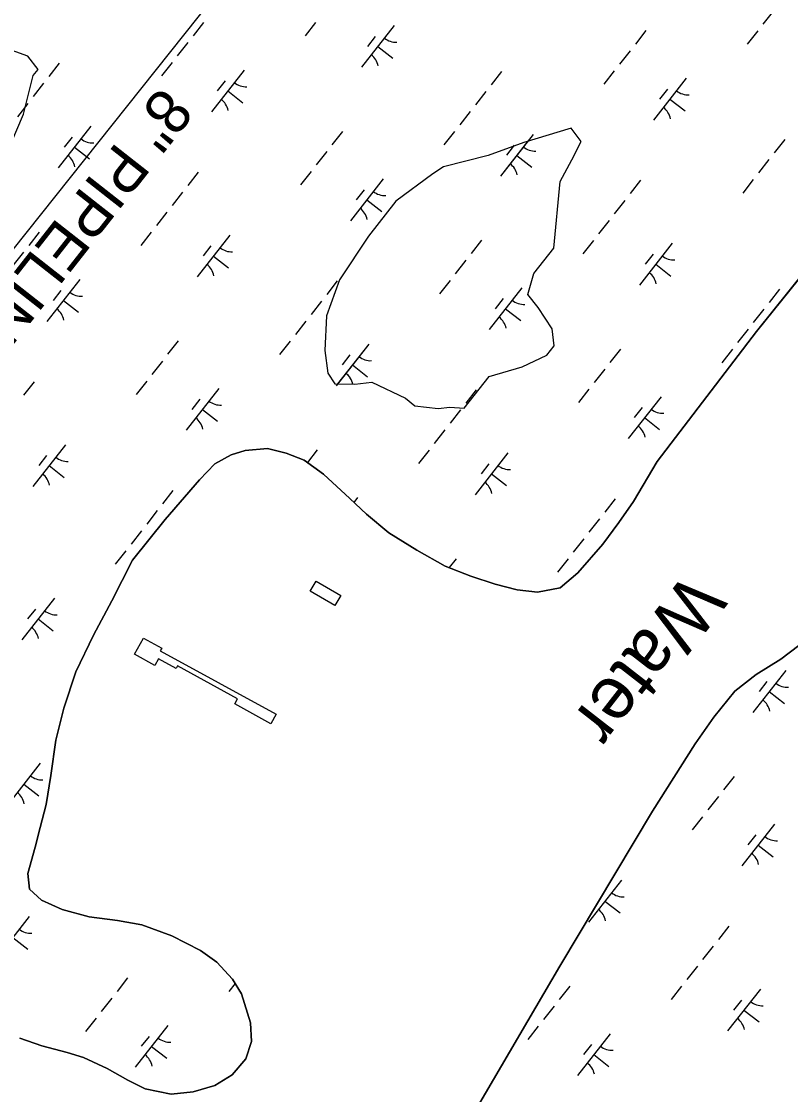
# Model space of a CAD drawing. Extents: x 3896831 to 3918110, y 171006 to 193349.
# Drawn here: x 3913188 to 3913913, y 183623 to 184635 of the extents above; entities that cross this region are included whole.
import ezdxf

# ---------------------------------------------------------------- set-up
doc = ezdxf.new("R2010")
doc.units = 0
for name, color, linetype in [('V-CHAN-DOCK', 7, 'Continuous'), ('V-RIVR-IDEN', 7, 'Continuous'), ('V-TOPO-SHOR', 7, 'Continuous'), ('V-UTIL-IDEN', 7, 'Continuous'), ('V-UTIL-LINE', 7, 'Continuous'), ('V-WETL-SWMP', 7, 'Continuous')]:
    doc.layers.add(name, color=color, linetype=linetype)

msp = doc.modelspace()

# ---------------------------------------------------------------- linework, layer by layer
at = {"layer": 'V-CHAN-DOCK'}
for points in [[(3913466, 184107.2), (3913489.2, 184093.7), (3913483.7, 184084.3), (3913460.5, 184097.8)], [(3913319.3, 184041.6), (3913428.4, 183981.8), (3913423.5, 183972.9), (3913389.4, 183991.6), (3913391.9, 183996.2), (3913335.4, 184027.3), (3913334.1, 184025), (3913317.5, 184034.1), (3913314.1, 184027.8), (3913294.9, 184038.3), (3913303.3, 184053.6), (3913320.7, 184044.1)]]:
    msp.add_lwpolyline(points, close=True, dxfattribs=at)
at = {"layer": 'V-TOPO-SHOR'}
for points in [[(3913787.5, 184219.9), (3913880.9, 184342.4), (3913974.4, 184459), (3914047, 184540.6), (3914063, 184549.5), (3914076.9, 184556.2), (3914088.2, 184563.6), (3914099.8, 184572.9), (3914115.4, 184590.6), (3914125.9, 184609), (3914140.3, 184637), (3914158, 184662.8), (3914240.2, 184772.3), (3914419.7, 184980.1), (3914529.9, 185112.3), (3914673.4, 185291.6), (3914808.3, 185449.5), (3914859.3, 185505.8)], [(3913173.5, 184507.3), (3913190.3, 184547.3), (3913199.4, 184583.6), (3913204.1, 184589.5), (3913194.5, 184601.9), (3913171.8, 184610)], [(3913301.9, 183783.4), (3913278.8, 183787.6), (3913252.4, 183791), (3913226.7, 183797.8), (3913207.2, 183806.7), (3913196.1, 183816.9), (3913194.5, 183831.9), (3913201.3, 183856.5), (3913206.2, 183875.2), (3913211.9, 183896.9), (3913216.1, 183924), (3913220.9, 183957.4), (3913228.3, 183987.5), (3913239.8, 184021.7), (3913256.3, 184056.3), (3913273.6, 184088.7), (3913293.1, 184126.9), (3913323.8, 184165.3), (3913356.1, 184202.6), (3913370.6, 184217.7), (3913386, 184226.3), (3913399.1, 184230.4), (3913420.3, 184232.1), (3913438, 184227.9), (3913454.9, 184221.4), (3913472.9, 184208), (3913497.7, 184185.1), (3913513.6, 184170.3), (3913534.6, 184152.9), (3913560.8, 184136.6), (3913587.6, 184121.5), (3913611.9, 184111.8), (3913634.7, 184104.3), (3913655.6, 184099), (3913674.7, 184097), (3913695.9, 184100.8), (3913712.6, 184115.2), (3913736.2, 184142.2), (3913751.4, 184162.5), (3913765.1, 184182.4), (3913787.5, 184219.9)], [(3913618.1, 183611.8), (3913695.7, 183744.4), (3913783.1, 183890.6), (3913823.2, 183953.9), (3913840.9, 183979), (3913860.5, 184003.7), (3913880.5, 184019.3), (3913903.8, 184033.8), (3913920.9, 184046.7)], [(3913186.8, 183676.5), (3913207.7, 183669.4), (3913231.6, 183663), (3913247, 183658.4), (3913269.1, 183647.9), (3913288.6, 183637.1), (3913305.1, 183628.8), (3913329.4, 183623.9), (3913350.2, 183625.9), (3913370.7, 183632), (3913387.1, 183642), (3913399.8, 183657.1), (3913405.1, 183673.3), (3913404.2, 183690.9), (3913395.9, 183718.3), (3913387.4, 183732.1), (3913372.6, 183748.1), (3913357.1, 183759.3), (3913330.2, 183773), (3913301.9, 183783.4)]]:
    msp.add_lwpolyline(points, dxfattribs=at)
msp.add_lwpolyline([(3913605.5, 184270.1), (3913629, 184300), (3913660.3, 184309.2), (3913683.4, 184320.1), (3913690.4, 184329.1), (3913688.5, 184345.1), (3913675.2, 184365.1), (3913665.6, 184377.5), (3913671.3, 184397.1), (3913690.1, 184421.1), (3913696, 184484), (3913707.1, 184504.3), (3913715.8, 184521.6), (3913706.2, 184534), (3913661.8, 184520.5), (3913628.1, 184508.3), (3913586, 184497.8), (3913576, 184491.2), (3913541.3, 184465.3), (3913515.5, 184432.4), (3913488, 184391.2), (3913475.9, 184357.2), (3913474.4, 184324.6), (3913477, 184303.2), (3913483.6, 184293.2), (3913502.6, 184292.8), (3913518.6, 184294.7), (3913550.2, 184279.6), (3913559.2, 184272.6), (3913581.2, 184269.8), (3913591.9, 184271.1), (3913591.9, 184271.1)], close=True, dxfattribs=at)
at = {"layer": 'V-UTIL-LINE'}
msp.add_lwpolyline([(3905549.4, 173652.6), (3906763.3, 174938.4), (3906949.5, 175133), (3906970.6, 175166.8), (3907325.9, 175860.5), (3907748.9, 176681), (3908142.2, 177273.2), (3908679.4, 178098), (3908869.7, 178381.4), (3908937.4, 178537.8), (3909170, 179117.3), (3909533.8, 179633.3), (3910092.1, 180424.3), (3910333.2, 180766.9), (3910760.4, 181291.4), (3910921.1, 181524), (3911225.6, 181951.2), (3911822, 182788.6), (3911961.6, 182987.4), (3912147.7, 183114.3), (3912722.9, 183841.8), (3913090.9, 184307.1), (3913848, 185258.8), (3914364, 185910.1)], dxfattribs=at)
at = {"layer": 'V-WETL-SWMP'}
for p, q in [((3913896.9, 184644.7), (3913887, 184632.2)), ((3913360, 184633.7), (3913350.1, 184621.1)), ((3913465.5, 184633.6), (3913455.6, 184621)), ((3913539.6, 184630.8), (3913508.7, 184591.5)), ((3913776.6, 184626), (3913766.8, 184613.4)), ((3913882.1, 184625.9), (3913872.2, 184613.3)), ((3913521.8, 184620.6), (3913514.4, 184611.2)), ((3913345.2, 184614.8), (3913335.3, 184602.2)), ((3913524.2, 184611.1), (3913538.3, 184600)), ((3913761.8, 184607.1), (3913752, 184594.5)), ((3913330.4, 184595.9), (3913320.5, 184583.3)), ((3913224.1, 184595.3), (3913214.3, 184582.7)), ((3913398.2, 184588.9), (3913367.4, 184549.5)), ((3913640.8, 184587.6), (3913630.9, 184575)), ((3913747, 184588.2), (3913737.2, 184575.6)), ((3913209.3, 184576.4), (3913199.5, 184563.8)), ((3913380.4, 184578.7), (3913373, 184569.2)), ((3913814.8, 184581.2), (3913784, 184541.8)), ((3913382.8, 184569.2), (3913396.9, 184558.1)), ((3913626, 184568.7), (3913616.1, 184556.1)), ((3913797, 184571), (3913789.6, 184561.5)), ((3913194.5, 184557.5), (3913184.7, 184544.9)), ((3913799.4, 184561.5), (3913813.6, 184550.4)), ((3913611.2, 184549.8), (3913601.3, 184537.2)), ((3913253.9, 184535.9), (3913223, 184496.6)), ((3913236.1, 184525.7), (3913228.7, 184516.3)), ((3913490.9, 184531.1), (3913481, 184518.5)), ((3913596.4, 184530.9), (3913586.5, 184518.4)), ((3913670.5, 184528.2), (3913639.7, 184488.9)), ((3913238.4, 184516.2), (3913252.6, 184505.1)), ((3913665.3, 184521.6), (3913639.7, 184488.9)), ((3913652.7, 184518), (3913645.3, 184508.6)), ((3913651.8, 184516.9), (3913645.3, 184508.6)), ((3913907.6, 184523.4), (3913897.7, 184510.8)), ((3913476.1, 184512.2), (3913466.2, 184499.6)), ((3913655.1, 184508.5), (3913669.3, 184497.4)), ((3913655.1, 184508.5), (3913669.3, 184497.4)), ((3913892.7, 184504.5), (3913882.9, 184491.9)), ((3913355.1, 184492.7), (3913345.2, 184480.1)), ((3913461.3, 184493.3), (3913451.4, 184480.7)), ((3913529.1, 184486.3), (3913498.3, 184446.9)), ((3913771.7, 184485), (3913761.8, 184472.4)), ((3913877.9, 184485.6), (3913868.1, 184473)), ((3913511.3, 184476.1), (3913503.9, 184466.6)), ((3913340.3, 184473.8), (3913330.4, 184461.2)), ((3913513.7, 184466.6), (3913527.9, 184455.5)), ((3913756.9, 184466.1), (3913747, 184453.5)), ((3913325.5, 184454.9), (3913315.6, 184442.3)), ((3913974.4, 184459), (3913880.9, 184342.4)), ((3913742.1, 184447.2), (3913732.2, 184434.6)), ((3913205.2, 184436.2), (3913195.3, 184423.6)), ((3913310.6, 184436), (3913300.8, 184423.4)), ((3913384.8, 184433.3), (3913353.9, 184394)), ((3913621.8, 184428.5), (3913612, 184415.9)), ((3913621.8, 184428.5), (3913612, 184415.9)), ((3913727.3, 184428.3), (3913717.4, 184415.7)), ((3913801.4, 184425.6), (3913770.6, 184386.3)), ((3913190.4, 184417.3), (3913180.5, 184404.7)), ((3913367, 184423.1), (3913359.6, 184413.7)), ((3913369.4, 184413.6), (3913383.5, 184402.5)), ((3913783.6, 184415.4), (3913776.2, 184406)), ((3913607, 184409.6), (3913597.2, 184397)), ((3913607, 184409.6), (3913597.2, 184397)), ((3913786, 184405.9), (3913800.2, 184394.8)), ((3913243.4, 184391.4), (3913212.5, 184352)), ((3913486, 184390.1), (3913476.1, 184377.5)), ((3913592.2, 184390.7), (3913582.3, 184378.1)), ((3913592.2, 184390.7), (3913582.3, 184378.1)), ((3913660, 184383.7), (3913629.2, 184344.3)), ((3913660, 184383.7), (3913629.2, 184344.3)), ((3913225.6, 184381.2), (3913218.2, 184371.7)), ((3913642.2, 184373.5), (3913634.8, 184364)), ((3913642.2, 184373.5), (3913634.8, 184364)), ((3913902.6, 184382.4), (3913892.8, 184369.8)), ((3913228, 184371.7), (3913242.1, 184360.6)), ((3913471.2, 184371.2), (3913461.3, 184358.6)), ((3913644.6, 184364), (3913658.8, 184352.9)), ((3913644.6, 184364), (3913658.8, 184352.9)), ((3913887.8, 184363.5), (3913877.9, 184350.9)), ((3913456.4, 184352.3), (3913446.5, 184339.7)), ((3913873, 184344.6), (3913863.1, 184332)), ((3913336.1, 184333.6), (3913326.2, 184321)), ((3913441.6, 184333.4), (3913431.7, 184320.8)), ((3913880.9, 184342.4), (3913787.5, 184219.9)), ((3913515.7, 184330.7), (3913484.9, 184291.3)), ((3913515.7, 184330.7), (3913486.3, 184293.1)), ((3913752.7, 184325.9), (3913742.9, 184313.3)), ((3913858.2, 184325.7), (3913848.3, 184313.1)), ((3913321.3, 184314.7), (3913311.4, 184302.1)), ((3913497.9, 184320.5), (3913490.5, 184311.1)), ((3913497.9, 184320.5), (3913490.5, 184311.1)), ((3913500.3, 184311), (3913514.4, 184299.9)), ((3913500.3, 184311), (3913514.4, 184299.9)), ((3913737.9, 184307), (3913728.1, 184294.4)), ((3913200.3, 184295.2), (3913190.4, 184282.6)), ((3913306.5, 184295.8), (3913296.6, 184283.2)), ((3913374.3, 184288.7), (3913343.5, 184249.4)), ((3913616.9, 184287.5), (3913607, 184274.9)), ((3913616.9, 184287.5), (3913607, 184274.9)), ((3913723.1, 184288.1), (3913713.3, 184275.5)), ((3913356.5, 184278.6), (3913349.1, 184269.1)), ((3913791, 184281), (3913760.1, 184241.7)), ((3913358.9, 184269.1), (3913373.1, 184258)), ((3913602.1, 184268.6), (3913592.2, 184256)), ((3913773.2, 184270.9), (3913765.8, 184261.4)), ((3913775.5, 184261.4), (3913789.7, 184250.3)), ((3913587.3, 184249.7), (3913577.4, 184237.1)), ((3913230, 184235.8), (3913199.1, 184196.4)), ((3913420.3, 184232.1), (3913399.1, 184230.4)), ((3913438, 184227.9), (3913420.3, 184232.1)), ((3913212.2, 184225.6), (3913204.8, 184216.1)), ((3913386, 184226.3), (3913370.6, 184217.7)), ((3913399.1, 184230.4), (3913386, 184226.3)), ((3913454.9, 184221.4), (3913438, 184227.9)), ((3913472.9, 184208), (3913454.9, 184221.4)), ((3913467, 184231), (3913457.8, 184219.2)), ((3913572.5, 184230.8), (3913562.6, 184218.2)), ((3913646.6, 184228.1), (3913615.8, 184188.7)), ((3913214.6, 184216.1), (3913228.7, 184205)), ((3913370.6, 184217.7), (3913356.1, 184202.6)), ((3913628.8, 184217.9), (3913621.4, 184208.4)), ((3913787.5, 184219.9), (3913765.1, 184182.4)), ((3913356.1, 184202.6), (3913323.9, 184165.3)), ((3913497.7, 184185.1), (3913472.9, 184208)), ((3913631.2, 184208.4), (3913645.4, 184197.3)), ((3913331.2, 184192.6), (3913321.3, 184180)), ((3913513.6, 184170.3), (3913497.7, 184185.1)), ((3913505.2, 184186.1), (3913501.6, 184181.5)), ((3913747.8, 184184.9), (3913737.9, 184172.3)), ((3913765.1, 184182.4), (3913751.4, 184162.5)), ((3913316.4, 184173.7), (3913306.5, 184161.1)), ((3913323.9, 184165.3), (3913293.1, 184126.9)), ((3913534.6, 184152.9), (3913513.6, 184170.3)), ((3913733, 184166), (3913723.1, 184153.4)), ((3913751.4, 184162.5), (3913736.2, 184142.2)), ((3913301.6, 184154.8), (3913291.7, 184142.2)), ((3913560.8, 184136.6), (3913534.6, 184152.9)), ((3913718.2, 184147.1), (3913708.3, 184134.5)), ((3913736.2, 184142.2), (3913712.6, 184115.2)), ((3913286.8, 184135.9), (3913276.9, 184123.3)), ((3913587.6, 184121.5), (3913560.8, 184136.6)), ((3913293.1, 184126.9), (3913273.6, 184088.7)), ((3913611.9, 184111.8), (3913587.6, 184121.5)), ((3913597.9, 184128.3), (3913591.4, 184120)), ((3913703.4, 184128.2), (3913693.5, 184115.6)), ((3913634.7, 184104.3), (3913611.9, 184111.8)), ((3913712.6, 184115.2), (3913695.9, 184100.8)), ((3913655.6, 184099), (3913634.7, 184104.3)), ((3913695.9, 184100.8), (3913674.7, 184097)), ((3913219.5, 184091.2), (3913188.7, 184051.9)), ((3913674.7, 184097), (3913655.6, 184099)), ((3913201.7, 184081), (3913194.3, 184071.6)), ((3913273.6, 184088.7), (3913256.3, 184056.3)), ((3913204.1, 184071.6), (3913218.2, 184060.4)), ((3913256.3, 184056.3), (3913239.8, 184021.7)), ((3913920.9, 184046.7), (3913903.8, 184033.8)), ((3913903.8, 184033.8), (3913880.5, 184019.3)), ((3913239.8, 184021.7), (3913228.3, 183987.5)), ((3913880.5, 184019.3), (3913860.5, 184003.7)), ((3913908.5, 184022.9), (3913877.6, 183983.5)), ((3913890.7, 184012.7), (3913883.3, 184003.2)), ((3913860.5, 184003.7), (3913840.9, 183979)), ((3913893, 184003.2), (3913907.2, 183992.1)), ((3913228.3, 183987.5), (3913220.9, 183957.4)), ((3913840.9, 183979), (3913823.2, 183953.9)), ((3913220.9, 183957.4), (3913216.1, 183924)), ((3913823.2, 183953.9), (3913783.1, 183890.6)), ((3913206.1, 183935.7), (3913175.2, 183896.3)), ((3913216.1, 183924), (3913211.9, 183896.9)), ((3913859.8, 183923.1), (3913849.9, 183910.5)), ((3913190.7, 183916), (3913204.8, 183904.9)), ((3913845, 183904.2), (3913835.1, 183891.6)), ((3913211.9, 183896.9), (3913206.2, 183875.2)), ((3913783.1, 183890.6), (3913695.7, 183744.4)), ((3913830.2, 183885.3), (3913820.3, 183872.8)), ((3913898, 183878.3), (3913867.1, 183839)), ((3913206.2, 183875.2), (3913201.3, 183856.5)), ((3913880.2, 183868.1), (3913872.8, 183858.7)), ((3913882.6, 183858.6), (3913896.7, 183847.5)), ((3913201.3, 183856.5), (3913194.5, 183831.9)), ((3913194.5, 183831.9), (3913196.1, 183816.9)), ((3913196.1, 183816.9), (3913207.2, 183806.7)), ((3913753.7, 183825.4), (3913722.8, 183786)), ((3913207.2, 183806.7), (3913226.7, 183797.8)), ((3913226.7, 183797.8), (3913252.4, 183791)), ((3913738.2, 183805.7), (3913752.4, 183794.6)), ((3913195.6, 183791.1), (3913164.8, 183751.8)), ((3913252.4, 183791), (3913278.8, 183787.6)), ((3913278.8, 183787.6), (3913301.9, 183783.4)), ((3913301.9, 183783.4), (3913330.2, 183773)), ((3913854.8, 183782.1), (3913845, 183769.6)), ((3913180.2, 183771.4), (3913194.4, 183760.3)), ((3913330.2, 183773), (3913357.1, 183759.3)), ((3913357.1, 183759.3), (3913372.6, 183748.1)), ((3913840, 183763.3), (3913830.2, 183750.7)), ((3913372.6, 183748.1), (3913387.4, 183732.1)), ((3913695.7, 183744.4), (3913618.1, 183611.8)), ((3913825.2, 183744.4), (3913815.4, 183731.8)), ((3913288.3, 183733.3), (3913278.5, 183720.7)), ((3913389.8, 183728.1), (3913383.9, 183720.6)), ((3913387.4, 183732.1), (3913395.9, 183718.3)), ((3913395.9, 183718.3), (3913404.2, 183690.9)), ((3913705, 183725.6), (3913695.1, 183713)), ((3913810.4, 183725.5), (3913800.6, 183712.9)), ((3913884.6, 183722.7), (3913853.7, 183683.4)), ((3913273.5, 183714.4), (3913263.7, 183701.8)), ((3913690.2, 183706.7), (3913680.3, 183694.1)), ((3913866.8, 183712.5), (3913859.4, 183703.1)), ((3913869.1, 183703.1), (3913883.3, 183692)), ((3913258.7, 183695.5), (3913248.8, 183682.9)), ((3913326.5, 183688.5), (3913295.7, 183649.1)), ((3913404.2, 183690.9), (3913405.1, 183673.3)), ((3913675.4, 183687.8), (3913665.5, 183675.2)), ((3913207.7, 183669.4), (3913186.8, 183676.5)), ((3913308.7, 183678.3), (3913301.3, 183668.9)), ((3913743.2, 183680.8), (3913712.3, 183641.4)), ((3913231.6, 183663), (3913207.7, 183669.4)), ((3913311.1, 183668.8), (3913325.3, 183657.7)), ((3913405.1, 183673.3), (3913399.8, 183657.1)), ((3913725.4, 183670.6), (3913718, 183661.2)), ((3913247, 183658.4), (3913231.6, 183663)), ((3913269.1, 183647.9), (3913247, 183658.4)), ((3913399.8, 183657.1), (3913387.1, 183642)), ((3913727.8, 183661.1), (3913741.9, 183650)), ((3913288.6, 183637.1), (3913269.1, 183647.9)), ((3913305.1, 183628.8), (3913288.6, 183637.1)), ((3913387.1, 183642), (3913370.7, 183632)), ((3913329.4, 183623.9), (3913305.1, 183628.8)), ((3913350.2, 183625.9), (3913329.4, 183623.9)), ((3913370.7, 183632), (3913350.2, 183625.9))]:
    msp.add_line(p, q, dxfattribs=at)
msp.add_lwpolyline([(3913605.5, 184270.1), (3913629, 184300), (3913660.3, 184309.2), (3913683.4, 184320.1), (3913690.4, 184329.1), (3913688.5, 184345.1), (3913675.2, 184365.1), (3913665.6, 184377.5), (3913671.3, 184397.1), (3913690.1, 184421.1), (3913696, 184484), (3913707.1, 184504.3), (3913715.8, 184521.6), (3913706.2, 184534), (3913661.8, 184520.5), (3913628.1, 184508.3), (3913586, 184497.8), (3913576, 184491.2), (3913541.3, 184465.3), (3913515.5, 184432.4), (3913488, 184391.2), (3913475.9, 184357.2), (3913474.4, 184324.6), (3913477, 184303.2), (3913483.6, 184293.2), (3913502.6, 184292.8), (3913518.6, 184294.7), (3913550.2, 184279.6), (3913559.2, 184272.6), (3913581.2, 184269.8), (3913591.9, 184271.1), (3913591.9, 184271.1)], close=True, dxfattribs=at)
for centre, start, end in [((3913541.4, 184632.7), 231.1403, 272.6839), ((3913507.3, 184589.3), 11.1403, 52.6839), ((3913400, 184590.8), 231.1403, 272.6839), ((3913816.6, 184583.1), 231.1403, 272.6839), ((3913365.9, 184547.3), 11.1403, 52.6839), ((3913782.6, 184539.6), 11.1403, 52.6839), ((3913255.7, 184537.8), 231.1403, 272.6839), ((3913672.3, 184530.1), 231.1403, 272.6839), ((3913672.3, 184530.1), 231.1403, 272.6839), ((3913221.6, 184494.3), 11.1403, 52.6839), ((3913638.2, 184486.6), 11.1403, 52.6839), ((3913638.2, 184486.6), 11.1403, 52.6839), ((3913530.9, 184488.2), 231.1403, 272.6839), ((3913496.8, 184444.7), 11.1403, 52.6839), ((3913386.6, 184435.2), 231.1403, 272.6839), ((3913803.2, 184427.5), 231.1403, 272.6839), ((3913352.5, 184391.7), 11.1403, 52.6839), ((3913769.2, 184384), 11.1403, 52.6839), ((3913245.2, 184393.3), 231.1403, 272.6839), ((3913211.1, 184349.8), 11.1403, 52.6839), ((3913661.8, 184385.6), 231.1403, 272.6839), ((3913661.8, 184385.6), 231.1403, 272.6839), ((3913627.8, 184342.1), 11.1403, 52.6839), ((3913627.8, 184342.1), 11.1403, 52.6839), ((3913517.5, 184332.6), 231.1403, 272.6839), ((3913517.5, 184332.6), 231.1403, 272.6839), ((3913483.4, 184289.1), 11.1403, 52.6839), ((3913483.4, 184289.1), 12.0921, 52.6839), ((3913376.1, 184290.7), 231.1403, 272.6839), ((3913792.8, 184283), 231.1403, 272.6839), ((3913342, 184247.2), 11.1403, 52.6839), ((3913758.7, 184239.5), 11.1403, 52.6839), ((3913231.8, 184237.7), 231.1403, 272.6839), ((3913648.4, 184230), 231.1403, 272.6839), ((3913197.7, 184194.2), 11.1403, 52.6839), ((3913614.3, 184186.5), 11.1403, 52.6839), ((3913221.3, 184093.1), 231.1403, 272.6839), ((3913187.2, 184049.7), 11.1403, 52.6839), ((3913910.3, 184024.8), 231.1403, 272.6839), ((3913876.2, 183981.3), 11.1403, 52.6839), ((3913207.9, 183937.6), 231.1403, 272.6839), ((3913173.8, 183894.1), 11.1403, 52.6839), ((3913899.8, 183880.2), 231.1403, 272.6839), ((3913865.7, 183836.7), 11.1403, 52.6839), ((3913755.5, 183827.3), 231.1403, 272.6839), ((3913721.4, 183783.8), 11.1403, 52.6839), ((3913197.4, 183793), 231.1403, 272.6839), ((3913886.4, 183724.7), 231.1403, 272.6839), ((3913852.3, 183681.2), 11.1403, 52.6839), ((3913328.3, 183690.4), 231.1403, 272.6839), ((3913745, 183682.7), 231.1403, 272.6839), ((3913294.3, 183646.9), 11.1403, 52.6839), ((3913710.9, 183639.2), 11.1403, 52.6839)]:
    msp.add_arc(centre, 17.6, start, end, dxfattribs=at)

# ---------------------------------------------------------------- texts
at = {"layer": 'V-RIVR-IDEN'}
msp.add_text('Water', height=50, rotation=232.0843, dxfattribs=at).set_placement((3913815.1, 184117.2))
at = {"layer": 'V-UTIL-IDEN'}
msp.add_text('8" PIPELINE', height=42, rotation=231.8618, dxfattribs=at).set_placement((3913319.7, 184574.8))

doc.saveas('drawing.dxf')
